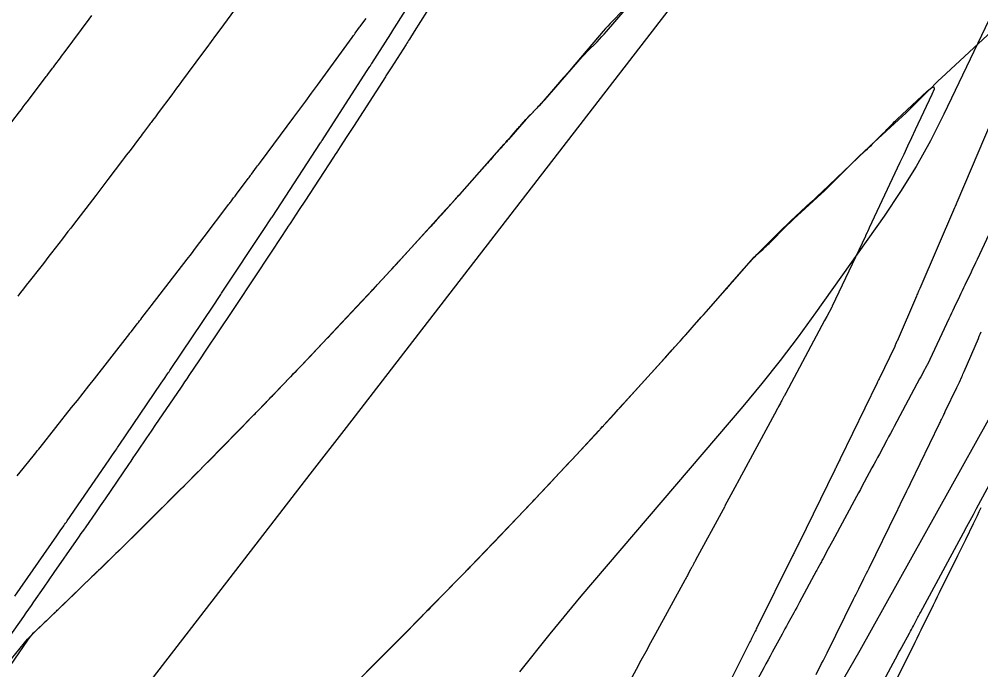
# Model space of a CAD drawing. Extents: x 1005228 to 1008882, y 1883389 to 1885754.
# Drawn here: x 1008294.8 to 1008346.5, y 1884761.3 to 1884796.3 of the extents above; entities that cross this region are included whole.
import ezdxf

# ---------------------------------------------------------------- set-up
doc = ezdxf.new("R2010")
doc.units = 0
for name, color, linetype in [('ATDIMS', 7, 'Continuous'), ('C-ANNO-NOTE', 7, 'Continuous'), ('TSOBSTACLE', 7, 'Continuous')]:
    doc.layers.add(name, color=color, linetype=linetype)

msp = doc.modelspace()

# ---------------------------------------------------------------- linework, layer by layer
at = {"layer": 'ATDIMS'}
for points in [[(1008312.71, 1884760.439), (1008314.669, 1884762.392), (1008315.027, 1884762.749), (1008315.383, 1884763.108), (1008315.739, 1884763.468), (1008316.094, 1884763.829), (1008318.525, 1884766.31), (1008318.57, 1884766.356), (1008318.615, 1884766.401), (1008318.66, 1884766.447), (1008318.704, 1884766.492), (1008318.883, 1884766.674), (1008318.928, 1884766.72), (1008318.973, 1884766.765), (1008319.017, 1884766.811), (1008319.061, 1884766.857), (1008322.368, 1884770.315), (1008322.412, 1884770.36), (1008322.485, 1884770.436), (1008322.499, 1884770.451), (1008322.514, 1884770.467), (1008322.528, 1884770.482), (1008322.543, 1884770.497), (1008323.883, 1884771.933), (1008324.095, 1884772.161), (1008324.308, 1884772.388), (1008324.521, 1884772.616), (1008324.733, 1884772.844), (1008325.965, 1884774.163), (1008325.986, 1884774.187), (1008326.008, 1884774.21), (1008326.03, 1884774.234), (1008326.051, 1884774.257), (1008326.158, 1884774.375), (1008326.201, 1884774.422), (1008326.222, 1884774.446), (1008329.325, 1884777.852), (1008329.39, 1884777.923), (1008329.455, 1884777.995), (1008329.519, 1884778.068), (1008329.584, 1884778.14), (1008329.841, 1884778.43), (1008329.905, 1884778.503), (1008329.97, 1884778.575), (1008330.034, 1884778.648), (1008330.098, 1884778.72), (1008332.768, 1884781.724), (1008332.811, 1884781.772), (1008332.854, 1884781.821), (1008332.897, 1884781.869), (1008332.939, 1884781.918), (1008333.109, 1884782.113), (1008333.152, 1884782.162), (1008333.194, 1884782.211), (1008333.237, 1884782.26), (1008333.279, 1884782.308), (1008334.14, 1884783.294), (1008334.215, 1884783.377), (1008334.293, 1884783.458), (1008334.372, 1884783.536), (1008334.454, 1884783.612), (1008334.787, 1884783.912), (1008334.87, 1884783.988), (1008334.952, 1884784.064), (1008335.033, 1884784.141), (1008335.113, 1884784.22), (1008336.071, 1884785.17), (1008336.258, 1884785.354), (1008336.447, 1884785.535), (1008336.638, 1884785.715), (1008336.831, 1884785.893), (1008337.692, 1884786.677), (1008337.899, 1884786.868), (1008338.104, 1884787.061), (1008338.307, 1884787.256), (1008338.507, 1884787.453), (1008339.691, 1884788.632), (1008339.956, 1884788.894), (1008340.224, 1884789.152), (1008340.494, 1884789.409), (1008340.766, 1884789.662), (1008342.275, 1884791.049), (1008342.454, 1884791.217), (1008342.632, 1884791.386), (1008342.808, 1884791.557), (1008342.983, 1884791.73), (1008343.676, 1884792.427), (1008343.85, 1884792.6), (1008344.025, 1884792.772), (1008344.203, 1884792.942), (1008344.382, 1884793.11), (1008347.11, 1884795.643)], [(1008313.476, 1884761.202), (1008315.748, 1884763.481), (1008315.815, 1884763.548), (1008315.883, 1884763.616), (1008315.95, 1884763.683), (1008316.018, 1884763.751), (1008316.305, 1884764.037), (1008316.364, 1884764.096), (1008316.423, 1884764.156), (1008316.482, 1884764.215), (1008316.54, 1884764.275), (1008316.774, 1884764.513), (1008316.832, 1884764.573), (1008316.89, 1884764.632), (1008316.949, 1884764.692), (1008317.007, 1884764.752), (1008319.935, 1884767.762), (1008319.966, 1884767.794), (1008319.997, 1884767.827), (1008320.029, 1884767.859), (1008320.06, 1884767.892), (1008320.184, 1884768.022), (1008320.215, 1884768.055), (1008320.246, 1884768.087), (1008320.277, 1884768.12), (1008320.308, 1884768.153), (1008323.517, 1884771.532), (1008323.533, 1884771.549), (1008323.565, 1884771.583), (1008324.488, 1884772.576), (1008325.989, 1884774.189), (1008326.008, 1884774.21), (1008326.027, 1884774.231), (1008326.095, 1884774.305), (1008326.105, 1884774.315), (1008326.776, 1884775.045), (1008326.891, 1884775.171), (1008327.005, 1884775.296), (1008327.12, 1884775.422), (1008327.234, 1884775.548), (1008329.457, 1884778.005), (1008329.555, 1884778.114), (1008329.653, 1884778.222), (1008329.752, 1884778.331), (1008329.85, 1884778.44), (1008330.243, 1884778.875), (1008330.341, 1884778.984), (1008330.438, 1884779.093), (1008330.536, 1884779.203), (1008330.633, 1884779.312), (1008331.209, 1884779.966), (1008331.337, 1884780.112), (1008331.466, 1884780.258), (1008331.594, 1884780.403), (1008331.723, 1884780.549), (1008333.756, 1884782.852), (1008333.79, 1884782.891), (1008333.824, 1884782.93), (1008333.858, 1884782.969), (1008333.893, 1884783.008), (1008334.05, 1884783.189), (1008334.121, 1884783.271), (1008334.24, 1884783.408), (1008334.264, 1884783.435), (1008334.289, 1884783.462), (1008334.314, 1884783.488), (1008334.339, 1884783.514), (1008335.465, 1884784.642), (1008335.662, 1884784.838), (1008335.861, 1884785.032), (1008336.062, 1884785.223), (1008336.265, 1884785.413), (1008337.11, 1884786.195), (1008337.319, 1884786.388), (1008337.527, 1884786.583), (1008337.734, 1884786.777), (1008337.941, 1884786.972), (1008340.301, 1884789.202), (1008340.404, 1884789.3), (1008340.506, 1884789.399), (1008340.607, 1884789.498), (1008340.708, 1884789.598), (1008341.177, 1884790.066), (1008341.244, 1884790.133), (1008341.31, 1884790.2), (1008341.377, 1884790.267), (1008341.443, 1884790.335), (1008341.707, 1884790.605), (1008341.773, 1884790.672), (1008341.84, 1884790.738), (1008341.908, 1884790.804), (1008341.976, 1884790.869), (1008343.613, 1884792.402), (1008343.851, 1884792.599), (1008343.971, 1884792.634), (1008343.975, 1884792.509), (1008343.861, 1884792.222), (1008342.971, 1884790.319), (1008342.765, 1884789.879), (1008342.559, 1884789.44), (1008342.352, 1884789), (1008342.146, 1884788.561), (1008340.497, 1884785.054), (1008340.475, 1884785.007), (1008340.453, 1884784.96), (1008340.396, 1884784.841), (1008340.376, 1884784.799), (1008340.316, 1884784.672), (1008340.296, 1884784.63), (1008340.286, 1884784.609), (1008338.506, 1884780.849), (1008338.501, 1884780.84), (1008338.496, 1884780.83), (1008338.475, 1884780.791), (1008338.208, 1884780.293), (1008338.092, 1884780.075), (1008336.003, 1884776.17), (1008335.979, 1884776.126), (1008335.956, 1884776.082), (1008335.932, 1884776.038), (1008335.909, 1884775.995), (1008335.814, 1884775.819), (1008335.791, 1884775.775), (1008335.767, 1884775.731), (1008335.743, 1884775.687), (1008335.72, 1884775.644), (1008335.621, 1884775.46), (1008335.596, 1884775.415), (1008335.572, 1884775.37), (1008335.547, 1884775.325), (1008335.523, 1884775.28), (1008333.507, 1884771.538), (1008333.271, 1884771.101), (1008332.74, 1884770.115), (1008332.705, 1884770.051), (1008332.636, 1884769.923), (1008331.161, 1884767.201), (1008331.138, 1884767.157), (1008331.114, 1884767.114), (1008331.09, 1884767.07), (1008331.066, 1884767.026), (1008330.971, 1884766.851), (1008330.947, 1884766.808), (1008330.923, 1884766.764), (1008330.9, 1884766.72), (1008330.876, 1884766.677), (1008330.717, 1884766.386), (1008330.682, 1884766.323), (1008330.648, 1884766.26), (1008330.613, 1884766.197), (1008330.579, 1884766.133), (1008329.006, 1884763.246), (1008328.744, 1884762.766), (1008328.482, 1884762.286), (1008328.22, 1884761.806), (1008327.957, 1884761.326), (1008326.469, 1884758.606)], [(1008347.106, 1884790.875), (1008345.203, 1884786.422), (1008345.182, 1884786.373), (1008345.16, 1884786.324), (1008345.107, 1884786.201), (1008345.075, 1884786.127), (1008343.21, 1884781.794), (1008343.195, 1884781.76), (1008343.18, 1884781.725), (1008343.165, 1884781.69), (1008343.15, 1884781.656), (1008343.089, 1884781.517), (1008343.059, 1884781.448), (1008343.029, 1884781.379), (1008341.987, 1884778.969), (1008341.966, 1884778.922), (1008341.946, 1884778.875), (1008341.904, 1884778.781), (1008341.894, 1884778.757), (1008341.883, 1884778.734), (1008341.873, 1884778.71), (1008341.861, 1884778.687), (1008341.022, 1884776.95), (1008340.995, 1884776.895), (1008340.942, 1884776.785), (1008340.915, 1884776.729), (1008338.931, 1884772.642), (1008338.907, 1884772.593), (1008338.883, 1884772.543), (1008338.859, 1884772.494), (1008338.835, 1884772.445), (1008338.739, 1884772.248), (1008338.715, 1884772.198), (1008338.691, 1884772.149), (1008338.666, 1884772.1), (1008338.642, 1884772.05), (1008336.703, 1884768.101), (1008336.676, 1884768.045), (1008336.648, 1884767.988), (1008336.62, 1884767.932), (1008336.593, 1884767.876), (1008336.481, 1884767.651), (1008336.454, 1884767.595), (1008336.426, 1884767.539), (1008336.398, 1884767.483), (1008336.37, 1884767.427), (1008334.455, 1884763.57), (1008334.423, 1884763.506), (1008334.392, 1884763.443), (1008334.36, 1884763.38), (1008334.328, 1884763.316), (1008334.202, 1884763.063), (1008334.17, 1884763), (1008334.138, 1884762.937), (1008334.107, 1884762.874), (1008334.075, 1884762.81), (1008332.186, 1884759.049)]]:
    msp.add_lwpolyline(points, dxfattribs=at)
at = {"layer": 'C-ANNO-NOTE'}
for points in [[(1008351.379, 1884805.539), (1008344.507, 1884791.152), (1008343.792, 1884789.732), (1008343.017, 1884788.347), (1008342.183, 1884786.996), (1008341.291, 1884785.68), (1008337.604, 1884780.484), (1008336.668, 1884779.196), (1008335.704, 1884777.93), (1008334.713, 1884776.685), (1008333.693, 1884775.462), (1008324.995, 1884765.262), (1008323.316, 1884763.248), (1008321.685, 1884761.199)], [(1008299.358, 1884757.466), (1008308.512, 1884769.306), (1008310.45, 1884771.813), (1008312.388, 1884774.321), (1008314.326, 1884776.828), (1008316.264, 1884779.336), (1008335.408, 1884804.113)], [(1008338.862, 1884760.373), (1008340.006, 1884762.367), (1008351.713, 1884783.348)]]:
    msp.add_lwpolyline(points, dxfattribs=at)
at = {"layer": 'TSOBSTACLE'}
for points in [[(1008294.572, 1884765.276), (1008296.819, 1884768.504), (1008297.008, 1884768.775), (1008297.197, 1884769.047), (1008297.244, 1884769.115), (1008297.291, 1884769.183), (1008297.338, 1884769.251), (1008297.385, 1884769.319), (1008299.637, 1884772.594), (1008299.816, 1884772.855), (1008299.995, 1884773.116), (1008300.04, 1884773.181), (1008300.084, 1884773.246), (1008300.129, 1884773.312), (1008300.173, 1884773.377), (1008302.437, 1884776.709), (1008302.605, 1884776.955), (1008302.772, 1884777.202), (1008302.814, 1884777.263), (1008302.856, 1884777.325), (1008302.897, 1884777.387), (1008302.939, 1884777.449), (1008305.257, 1884780.907), (1008305.525, 1884781.307), (1008305.564, 1884781.364), (1008305.602, 1884781.421), (1008305.64, 1884781.478), (1008305.678, 1884781.536), (1008308.02, 1884785.069), (1008308.258, 1884785.429), (1008308.292, 1884785.481), (1008308.326, 1884785.532), (1008308.36, 1884785.584), (1008308.394, 1884785.635), (1008310.764, 1884789.259), (1008310.968, 1884789.571), (1008310.997, 1884789.615), (1008311.026, 1884789.66), (1008311.055, 1884789.705), (1008311.084, 1884789.749), (1008313.475, 1884793.449), (1008313.653, 1884793.724), (1008313.678, 1884793.763), (1008313.703, 1884793.803), (1008313.729, 1884793.842), (1008313.754, 1884793.881), (1008314.778, 1884795.482), (1008314.826, 1884795.557), (1008314.846, 1884795.588), (1008314.855, 1884795.603), (1008316.29, 1884797.867)], [(1008317.056, 1884797.207), (1008316.034, 1884795.595), (1008315.772, 1884795.182), (1008315.729, 1884795.113), (1008315.685, 1884795.044), (1008315.641, 1884794.975), (1008315.597, 1884794.907), (1008314.789, 1884793.643), (1008314.619, 1884793.378), (1008314.585, 1884793.325), (1008314.551, 1884793.272), (1008314.517, 1884793.219), (1008314.483, 1884793.166), (1008312.762, 1884790.504), (1008312.406, 1884789.953), (1008312.049, 1884789.401), (1008311.96, 1884789.263), (1008311.871, 1884789.125), (1008311.781, 1884788.988), (1008311.691, 1884788.85), (1008310.149, 1884786.492), (1008309.855, 1884786.042), (1008309.365, 1884785.293), (1008309.267, 1884785.143), (1008309.168, 1884784.993), (1008309.07, 1884784.844), (1008308.971, 1884784.694), (1008307.503, 1884782.479), (1008307.184, 1884781.999), (1008306.654, 1884781.198), (1008306.547, 1884781.038), (1008306.441, 1884780.878), (1008306.334, 1884780.718), (1008306.227, 1884780.558), (1008304.832, 1884778.476), (1008304.49, 1884777.966), (1008303.92, 1884777.117), (1008303.806, 1884776.947), (1008303.692, 1884776.777), (1008303.577, 1884776.608), (1008303.462, 1884776.438), (1008302.134, 1884774.484), (1008301.891, 1884774.126), (1008301.648, 1884773.768), (1008301.161, 1884773.052), (1008301.039, 1884772.873), (1008300.917, 1884772.694), (1008300.795, 1884772.515), (1008300.673, 1884772.337), (1008299.413, 1884770.503), (1008299.155, 1884770.128), (1008298.896, 1884769.752), (1008298.38, 1884769.001), (1008298.251, 1884768.814), (1008298.122, 1884768.626), (1008297.992, 1884768.439), (1008297.862, 1884768.252), (1008296.666, 1884766.535), (1008296.393, 1884766.143), (1008296.12, 1884765.751), (1008295.575, 1884764.967), (1008295.438, 1884764.771), (1008295.301, 1884764.575), (1008295.164, 1884764.38), (1008295.027, 1884764.185), (1008293.896, 1884762.579)], [(1008293.915, 1884761.327), (1008295.089, 1884762.755), (1008295.255, 1884762.95), (1008295.426, 1884763.139), (1008295.603, 1884763.323), (1008295.785, 1884763.502), (1008296.798, 1884764.462), (1008296.849, 1884764.51), (1008296.899, 1884764.558), (1008296.949, 1884764.605), (1008296.999, 1884764.653), (1008297.2, 1884764.844), (1008297.25, 1884764.892), (1008297.3, 1884764.94), (1008297.35, 1884764.988), (1008297.4, 1884765.036), (1008297.811, 1884765.436), (1008297.896, 1884765.519), (1008297.981, 1884765.602), (1008298.066, 1884765.685), (1008298.152, 1884765.767), (1008300.491, 1884768.041), (1008300.708, 1884768.252), (1008300.923, 1884768.464), (1008301.139, 1884768.676), (1008301.353, 1884768.889), (1008302.21, 1884769.742), (1008302.424, 1884769.955), (1008302.638, 1884770.169), (1008302.852, 1884770.382), (1008303.066, 1884770.596), (1008304.037, 1884771.564), (1008304.27, 1884771.797), (1008304.502, 1884772.03), (1008304.733, 1884772.265), (1008304.964, 1884772.5), (1008307.42, 1884775.008), (1008307.481, 1884775.071), (1008307.543, 1884775.134), (1008307.605, 1884775.197), (1008307.666, 1884775.26), (1008307.961, 1884775.561), (1008307.998, 1884775.599), (1008308.036, 1884775.638), (1008308.074, 1884775.677), (1008308.111, 1884775.716), (1008308.26, 1884775.872), (1008308.335, 1884775.95), (1008308.409, 1884776.028), (1008309.295, 1884776.955), (1008309.455, 1884777.123), (1008309.615, 1884777.29), (1008309.775, 1884777.458), (1008309.935, 1884777.625), (1008311.381, 1884779.14), (1008311.424, 1884779.184), (1008311.495, 1884779.259), (1008311.523, 1884779.289), (1008311.551, 1884779.319), (1008313.748, 1884781.667), (1008313.794, 1884781.716), (1008313.84, 1884781.766), (1008313.958, 1884781.893), (1008313.987, 1884781.924), (1008314.046, 1884781.988), (1008314.075, 1884782.02), (1008314.736, 1884782.736), (1008314.85, 1884782.859), (1008314.963, 1884782.982), (1008315.076, 1884783.105), (1008315.188, 1884783.229), (1008317.74, 1884786.035), (1008317.802, 1884786.102), (1008317.864, 1884786.17), (1008317.925, 1884786.238), (1008317.987, 1884786.307), (1008318.233, 1884786.579), (1008318.295, 1884786.647), (1008318.356, 1884786.715), (1008318.417, 1884786.784), (1008318.478, 1884786.852), (1008320.872, 1884789.55), (1008320.955, 1884789.643), (1008321.038, 1884789.737), (1008321.121, 1884789.831), (1008321.204, 1884789.925), (1008321.612, 1884790.387), (1008321.657, 1884790.438), (1008321.702, 1884790.489), (1008321.747, 1884790.54), (1008321.792, 1884790.592), (1008322.037, 1884790.871), (1008322.074, 1884790.914), (1008322.135, 1884790.985), (1008322.148, 1884790.999), (1008322.161, 1884791.012), (1008322.173, 1884791.026), (1008322.187, 1884791.039), (1008322.703, 1884791.558), (1008322.793, 1884791.649), (1008322.881, 1884791.742), (1008322.968, 1884791.837), (1008323.053, 1884791.933), (1008324.83, 1884793.975), (1008324.954, 1884794.115), (1008325.079, 1884794.252), (1008325.207, 1884794.388), (1008325.337, 1884794.522), (1008325.86, 1884795.053), (1008325.989, 1884795.187), (1008326.116, 1884795.323), (1008326.241, 1884795.461), (1008326.364, 1884795.601), (1008327.926, 1884797.423)], [(1008306.771, 1884797.312), (1008305.589, 1884795.692), (1008305.358, 1884795.376), (1008305.127, 1884795.061), (1008304.895, 1884794.747), (1008304.662, 1884794.433), (1008303.529, 1884792.907), (1008303.396, 1884792.729), (1008303.263, 1884792.551), (1008303.131, 1884792.373), (1008302.998, 1884792.195), (1008302.279, 1884791.231), (1008302.24, 1884791.179), (1008302.201, 1884791.127), (1008302.162, 1884791.074), (1008302.122, 1884791.022), (1008301.966, 1884790.814), (1008301.926, 1884790.762), (1008301.887, 1884790.71), (1008301.848, 1884790.658), (1008301.809, 1884790.606), (1008301.486, 1884790.176), (1008301.419, 1884790.087), (1008301.352, 1884789.998), (1008301.285, 1884789.909), (1008301.218, 1884789.821), (1008300.757, 1884789.215), (1008300.658, 1884789.084), (1008300.559, 1884788.954), (1008300.46, 1884788.823), (1008300.361, 1884788.693), (1008299.572, 1884787.651), (1008299.407, 1884787.434), (1008299.242, 1884787.218), (1008299.077, 1884787.001), (1008298.911, 1884786.785), (1008297.715, 1884785.23), (1008297.569, 1884785.041), (1008297.423, 1884784.851), (1008297.277, 1884784.661), (1008297.131, 1884784.471), (1008296.545, 1884783.713), (1008296.398, 1884783.524), (1008296.251, 1884783.334), (1008296.104, 1884783.146), (1008295.956, 1884782.957), (1008295.335, 1884782.167), (1008295.183, 1884781.973), (1008295.03, 1884781.778), (1008294.878, 1884781.583), (1008294.726, 1884781.389)], [(1008327.216, 1884796.683), (1008326.693, 1884796.159), (1008326.563, 1884796.027), (1008326.436, 1884795.892), (1008326.312, 1884795.755), (1008326.19, 1884795.615), (1008324.465, 1884793.597), (1008324.283, 1884793.384), (1008324.101, 1884793.172), (1008323.918, 1884792.961), (1008323.734, 1884792.75), (1008322.742, 1884791.61), (1008322.686, 1884791.548), (1008322.63, 1884791.487), (1008322.573, 1884791.426), (1008322.514, 1884791.367), (1008322.278, 1884791.131), (1008322.22, 1884791.071), (1008322.162, 1884791.011), (1008322.105, 1884790.95), (1008322.05, 1884790.887), (1008321.094, 1884789.799), (1008321.059, 1884789.759), (1008321.024, 1884789.719), (1008320.989, 1884789.679), (1008320.954, 1884789.638), (1008320.814, 1884789.478), (1008320.778, 1884789.438), (1008320.743, 1884789.398), (1008320.708, 1884789.358), (1008320.673, 1884789.318), (1008320.282, 1884788.879), (1008320.205, 1884788.792), (1008320.128, 1884788.706), (1008320.051, 1884788.619), (1008319.974, 1884788.533), (1008317.493, 1884785.758), (1008317.439, 1884785.697), (1008317.384, 1884785.636), (1008317.329, 1884785.575), (1008317.274, 1884785.514), (1008317.053, 1884785.272), (1008316.998, 1884785.212), (1008316.943, 1884785.151), (1008316.888, 1884785.091), (1008316.832, 1884785.031), (1008314.719, 1884782.723), (1008314.347, 1884782.319), (1008313.975, 1884781.916), (1008313.601, 1884781.514), (1008313.226, 1884781.113), (1008310.6, 1884778.315), (1008310.569, 1884778.282), (1008310.531, 1884778.241), (1008310.516, 1884778.225), (1008310.508, 1884778.217), (1008309.84, 1884777.522), (1008309.726, 1884777.404), (1008309.612, 1884777.286), (1008309.499, 1884777.167), (1008309.385, 1884777.049), (1008307.604, 1884775.198), (1008307.313, 1884774.897), (1008307.022, 1884774.596), (1008306.729, 1884774.296), (1008306.436, 1884773.997), (1008304.97, 1884772.51), (1008304.821, 1884772.358), (1008304.671, 1884772.207), (1008304.522, 1884772.056), (1008304.373, 1884771.905), (1008303.776, 1884771.3), (1008303.626, 1884771.149), (1008303.476, 1884770.998), (1008303.326, 1884770.848), (1008303.175, 1884770.699), (1008301.846, 1884769.384), (1008301.65, 1884769.19), (1008301.454, 1884768.996), (1008301.258, 1884768.802), (1008301.062, 1884768.608), (1008300.118, 1884767.673), (1008300.001, 1884767.559), (1008299.885, 1884767.444), (1008299.768, 1884767.33), (1008299.651, 1884767.217), (1008299.182, 1884766.763), (1008299.064, 1884766.65), (1008298.947, 1884766.536), (1008298.83, 1884766.423), (1008298.712, 1884766.309), (1008296.456, 1884764.133), (1008296.352, 1884764.033), (1008296.248, 1884763.934), (1008296.144, 1884763.835), (1008296.039, 1884763.736), (1008295.62, 1884763.341), (1008295.519, 1884763.24), (1008295.422, 1884763.134), (1008295.332, 1884763.023), (1008295.247, 1884762.907), (1008293.556, 1884760.466)], [(1008294.407, 1884790.742), (1008294.816, 1884791.282), (1008294.919, 1884791.417), (1008295.021, 1884791.553), (1008295.124, 1884791.688), (1008295.226, 1884791.823), (1008296.215, 1884793.122), (1008296.257, 1884793.178), (1008296.3, 1884793.233), (1008296.342, 1884793.289), (1008296.384, 1884793.345), (1008296.552, 1884793.569), (1008296.594, 1884793.625), (1008296.636, 1884793.681), (1008296.678, 1884793.737), (1008296.72, 1884793.793), (1008297.016, 1884794.186), (1008297.08, 1884794.27), (1008297.143, 1884794.355), (1008297.206, 1884794.439), (1008297.269, 1884794.523), (1008298.563, 1884796.257), (1008298.712, 1884796.457)], [(1008294.689, 1884771.725), (1008295.012, 1884772.122), (1008295.088, 1884772.216), (1008295.165, 1884772.311), (1008295.241, 1884772.406), (1008295.317, 1884772.501), (1008295.62, 1884772.88), (1008295.696, 1884772.975), (1008295.772, 1884773.07), (1008295.848, 1884773.165), (1008295.923, 1884773.26), (1008297.62, 1884775.394), (1008297.928, 1884775.782), (1008298.235, 1884776.17), (1008298.541, 1884776.559), (1008298.846, 1884776.948), (1008300.622, 1884779.22), (1008300.687, 1884779.303), (1008300.752, 1884779.387), (1008300.817, 1884779.47), (1008300.883, 1884779.553), (1008301.149, 1884779.892), (1008301.212, 1884779.972), (1008301.275, 1884780.053), (1008301.338, 1884780.134), (1008301.401, 1884780.216), (1008301.652, 1884780.54), (1008301.715, 1884780.622), (1008301.777, 1884780.703), (1008301.84, 1884780.784), (1008301.903, 1884780.866), (1008303.826, 1884783.368), (1008304.055, 1884783.665), (1008304.283, 1884783.964), (1008304.51, 1884784.262), (1008304.737, 1884784.561), (1008306.019, 1884786.253), (1008306.057, 1884786.304), (1008306.096, 1884786.355), (1008306.135, 1884786.406), (1008306.173, 1884786.457), (1008306.328, 1884786.661), (1008306.367, 1884786.711), (1008306.405, 1884786.762), (1008306.444, 1884786.813), (1008306.482, 1884786.864), (1008307.109, 1884787.699), (1008307.154, 1884787.759), (1008307.229, 1884787.859), (1008307.259, 1884787.899), (1008307.289, 1884787.939), (1008307.564, 1884788.308), (1008307.615, 1884788.376), (1008307.666, 1884788.444), (1008307.716, 1884788.513), (1008307.767, 1884788.581), (1008309.568, 1884791.005), (1008309.885, 1884791.432), (1008310.201, 1884791.86), (1008310.516, 1884792.289), (1008310.829, 1884792.718), (1008312.695, 1884795.274), (1008312.736, 1884795.331), (1008312.778, 1884795.388), (1008312.82, 1884795.445), (1008312.862, 1884795.502), (1008313.101, 1884795.829), (1008313.124, 1884795.86), (1008313.169, 1884795.923), (1008313.443, 1884796.302)], [(1008347.295, 1884785.492), (1008346.287, 1884783.349), (1008346.208, 1884783.181), (1008346.129, 1884783.014), (1008346.05, 1884782.846), (1008345.97, 1884782.678), (1008345.637, 1884781.974), (1008345.565, 1884781.823), (1008345.494, 1884781.672), (1008345.422, 1884781.521), (1008345.35, 1884781.37), (1008345.062, 1884780.767), (1008344.991, 1884780.616), (1008344.919, 1884780.465), (1008344.847, 1884780.314), (1008344.776, 1884780.163), (1008343.619, 1884777.719), (1008343.606, 1884777.694), (1008343.594, 1884777.669), (1008343.581, 1884777.644), (1008343.568, 1884777.619), (1008343.502, 1884777.496), (1008343.462, 1884777.422), (1008343.261, 1884777.045), (1008343.204, 1884776.939), (1008341.836, 1884774.382), (1008341.737, 1884774.197), (1008341.638, 1884774.012), (1008341.538, 1884773.826), (1008341.439, 1884773.641), (1008341.041, 1884772.9), (1008340.941, 1884772.715), (1008340.841, 1884772.53), (1008340.742, 1884772.345), (1008340.642, 1884772.16), (1008340.223, 1884771.387), (1008340.12, 1884771.197), (1008340.017, 1884771.006), (1008339.915, 1884770.815), (1008339.812, 1884770.625), (1008338.521, 1884768.23), (1008338.294, 1884767.808), (1008338.014, 1884767.29), (1008337.984, 1884767.233), (1008337.953, 1884767.176), (1008337.922, 1884767.119), (1008337.891, 1884767.062), (1008337.737, 1884766.776), (1008337.675, 1884766.662), (1008337.644, 1884766.605), (1008336.75, 1884764.954), (1008336.671, 1884764.81), (1008336.593, 1884764.665), (1008336.514, 1884764.521), (1008336.436, 1884764.376), (1008336.121, 1884763.798), (1008336.043, 1884763.654), (1008335.964, 1884763.51), (1008335.885, 1884763.365), (1008335.806, 1884763.221), (1008335.281, 1884762.26), (1008335.167, 1884762.052), (1008335.053, 1884761.844), (1008334.939, 1884761.635), (1008334.826, 1884761.427), (1008333.88, 1884759.691)], [(1008337.643, 1884761.056), (1008337.936, 1884761.643), (1008338.01, 1884761.79), (1008338.083, 1884761.937), (1008338.156, 1884762.083), (1008338.229, 1884762.23), (1008339.656, 1884765.104), (1008339.725, 1884765.243), (1008339.794, 1884765.382), (1008339.863, 1884765.521), (1008339.932, 1884765.66), (1008340.208, 1884766.217), (1008340.276, 1884766.356), (1008340.345, 1884766.495), (1008340.414, 1884766.635), (1008340.482, 1884766.774), (1008341.941, 1884769.746), (1008342.006, 1884769.878), (1008342.07, 1884770.01), (1008342.135, 1884770.141), (1008342.199, 1884770.273), (1008342.457, 1884770.8), (1008342.521, 1884770.932), (1008342.586, 1884771.064), (1008342.65, 1884771.196), (1008342.714, 1884771.328), (1008344.272, 1884774.537), (1008344.298, 1884774.591), (1008344.324, 1884774.645), (1008344.35, 1884774.698), (1008344.376, 1884774.752), (1008344.48, 1884774.966), (1008344.506, 1884775.02), (1008344.532, 1884775.073), (1008344.558, 1884775.127), (1008344.584, 1884775.181), (1008345.211, 1884776.479), (1008345.245, 1884776.549), (1008345.278, 1884776.62), (1008345.311, 1884776.691), (1008345.342, 1884776.763), (1008345.468, 1884777.049), (1008345.499, 1884777.121), (1008345.53, 1884777.192), (1008345.561, 1884777.264), (1008345.592, 1884777.336), (1008346.36, 1884779.11), (1008346.411, 1884779.227), (1008346.461, 1884779.344), (1008346.512, 1884779.461)], [(1008341.272, 1884760.746), (1008341.9, 1884761.9), (1008341.986, 1884762.058), (1008342.072, 1884762.216), (1008342.158, 1884762.375), (1008342.244, 1884762.533), (1008342.653, 1884763.288), (1008342.706, 1884763.386), (1008342.759, 1884763.484), (1008342.812, 1884763.582), (1008342.865, 1884763.68), (1008343.113, 1884764.138), (1008343.148, 1884764.203), (1008343.184, 1884764.269), (1008343.219, 1884764.334), (1008343.254, 1884764.399), (1008343.5, 1884764.857), (1008344.213, 1884766.179), (1008344.338, 1884766.411), (1008344.463, 1884766.642), (1008344.588, 1884766.873), (1008344.713, 1884767.104), (1008345.563, 1884768.676), (1008345.74, 1884769.002), (1008345.916, 1884769.329), (1008346.092, 1884769.655), (1008346.267, 1884769.982), (1008347.061, 1884771.459)], [(1008346.497, 1884770.013), (1008346.392, 1884769.798), (1008346.288, 1884769.584), (1008346.184, 1884769.37), (1008346.079, 1884769.156), (1008345.66, 1884768.299), (1008345.555, 1884768.085), (1008345.45, 1884767.87), (1008345.345, 1884767.656), (1008345.24, 1884767.442), (1008344.261, 1884765.447), (1008344.151, 1884765.225), (1008344.042, 1884765.002), (1008343.932, 1884764.78), (1008343.822, 1884764.558), (1008343.383, 1884763.669), (1008343.273, 1884763.447), (1008343.163, 1884763.225), (1008343.053, 1884763.003), (1008342.943, 1884762.781), (1008342.004, 1884760.891)]]:
    msp.add_lwpolyline(points, dxfattribs=at)

doc.saveas('drawing.dxf')
